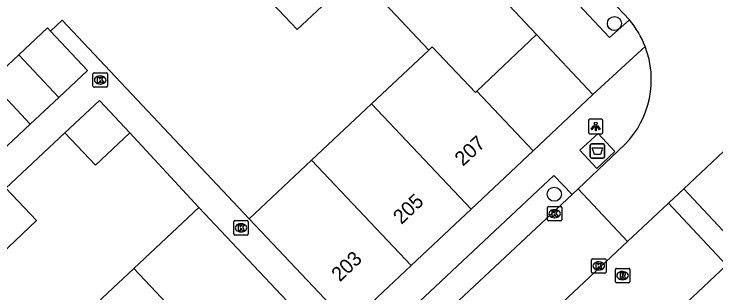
# Model space of a CAD drawing. Extents: x 162542 to 163144, y 380786 to 381511.
# Drawn here: x 162623.61 to 162672.18, y 381231.41 to 381250.74 of the extents above; entities that cross this region are included whole.
import ezdxf

# ---------------------------------------------------------------- set-up
doc = ezdxf.new("R2010")
doc.units = 0
for name, color, linetype in [('IMGEO_Afval_apart_plaats', 7, 'Continuous'), ('IMGEO_Boom', 7, 'Continuous'), ('IMGEO_Kolk', 7, 'Continuous'), ('IMGEO_Lichtpunt', 7, 'Continuous'), ('IMGEO_Muur', 7, 'Continuous'), ('IMGEO_Pand', 7, 'Continuous'), ('IMGEO_Pand_nummerreeks', 7, 'Continuous'), ('IMGEO_Rijbaan_lokaal_open', 7, 'Continuous'), ('IMGEO_Rioolput', 7, 'Continuous'), ('IMGEO_Voetpad_gesloten', 7, 'Continuous'), ('IMGEO_Voetpad_open', 7, 'Continuous')]:
    doc.layers.add(name, color=color, linetype=linetype)

msp = doc.modelspace()

# ---------------------------------------------------------------- linework, layer by layer
at = {"layer": 'IMGEO_Afval_apart_plaats'}
for p, q in [((162663.479, 381240.856), (162663.479, 381241.656)), ((162663.479, 381241.656), (162663.479, 381240.856)), ((162663.579, 381241.756), (162664.369, 381241.756)), ((162664.369, 381241.756), (162663.579, 381241.756)), ((162664.469, 381241.656), (162664.469, 381240.856)), ((162664.469, 381240.856), (162664.469, 381241.656)), ((162664.369, 381240.756), (162663.579, 381240.756)), ((162663.579, 381240.756), (162664.369, 381240.756))]:
    msp.add_line(p, q, dxfattribs=at)
msp.add_lwpolyline([(162663.622, 381241.47), (162664.326, 381241.47), (162664.177, 381241), (162663.771, 381241), (162663.622, 381241.47)], dxfattribs=at)
for centre, start, end in [((162663.579, 381241.656), 90, 180), ((162663.579, 381241.656), 90, 180), ((162664.369, 381241.656), 0, 90), ((162664.369, 381241.656), 360, 90), ((162663.579, 381240.856), 180, 270), ((162663.579, 381240.856), 180, 270), ((162664.369, 381240.856), 270, 0), ((162664.369, 381240.856), 270, 0)]:
    msp.add_arc(centre, 0.1, start, end, dxfattribs=at)
at = {"layer": 'IMGEO_Boom'}
for centre in [(162665.151, 381250.081), (162660.991, 381238.254)]:
    msp.add_circle(centre, 0.489, dxfattribs=at)
at = {"layer": 'IMGEO_Kolk'}
for p, q in [((162629.077, 381245.743), (162629.077, 381246.595)), ((162629.152, 381246.669), (162630.004, 381246.669)), ((162629.565, 381246.449), (162629.59, 381246.449)), ((162630.078, 381246.595), (162630.078, 381245.743)), ((162630.004, 381245.669), (162629.152, 381245.669)), ((162629.588, 381245.889), (162629.563, 381245.889)), ((162660.513, 381236.479), (162660.513, 381237.331)), ((162660.588, 381237.405), (162661.44, 381237.405)), ((162661.514, 381237.331), (162661.514, 381236.479)), ((162661.001, 381237.185), (162661.026, 381237.185)), ((162638.818, 381235.5), (162638.818, 381236.352)), ((162638.893, 381236.426), (162639.745, 381236.426)), ((162639.819, 381236.352), (162639.819, 381235.5)), ((162661.44, 381236.405), (162660.588, 381236.405)), ((162661.024, 381236.625), (162660.999, 381236.625)), ((162639.306, 381236.206), (162639.331, 381236.206)), ((162639.745, 381235.426), (162638.893, 381235.426)), ((162639.329, 381235.646), (162639.304, 381235.646)), ((162663.568, 381232.863), (162663.568, 381233.715)), ((162663.643, 381233.789), (162664.495, 381233.789)), ((162664.056, 381233.569), (162664.081, 381233.569)), ((162664.569, 381233.715), (162664.569, 381232.863)), ((162664.079, 381233.009), (162664.054, 381233.009)), ((162664.495, 381232.789), (162663.643, 381232.789))]:
    msp.add_line(p, q, dxfattribs=at)
for points in [[(162629.077, 381245.743), (162629.077, 381246.595)], [(162629.152, 381246.669), (162630.004, 381246.669)], [(162630.078, 381246.595), (162630.078, 381245.743)], [(162629.398, 381246.369), (162629.521, 381246.369), (162629.521, 381246.218), (162629.651, 381246.369), (162629.815, 381246.369), (162629.669, 381246.218), (162629.822, 381245.969), (162629.67, 381245.969), (162629.585, 381246.133), (162629.521, 381246.066), (162629.521, 381245.969), (162629.398, 381245.969), (162629.398, 381246.369)], [(162630.004, 381245.669), (162629.152, 381245.669)], [(162660.513, 381236.479), (162660.513, 381237.331)], [(162660.588, 381237.405), (162661.44, 381237.405)], [(162661.514, 381237.331), (162661.514, 381236.479)], [(162660.834, 381237.105), (162660.957, 381237.105), (162660.957, 381236.954), (162661.087, 381237.105), (162661.251, 381237.105), (162661.105, 381236.954), (162661.258, 381236.705), (162661.106, 381236.705), (162661.021, 381236.869), (162660.957, 381236.802), (162660.957, 381236.705), (162660.834, 381236.705), (162660.834, 381237.105)], [(162638.818, 381235.5), (162638.818, 381236.352)], [(162638.893, 381236.426), (162639.745, 381236.426)], [(162639.819, 381236.352), (162639.819, 381235.5)], [(162661.44, 381236.405), (162660.588, 381236.405)], [(162639.139, 381236.126), (162639.262, 381236.126), (162639.262, 381235.975), (162639.392, 381236.126), (162639.556, 381236.126), (162639.41, 381235.975), (162639.563, 381235.726), (162639.411, 381235.726), (162639.326, 381235.89), (162639.262, 381235.823), (162639.262, 381235.726), (162639.139, 381235.726), (162639.139, 381236.126)], [(162639.745, 381235.426), (162638.893, 381235.426)], [(162663.568, 381232.863), (162663.568, 381233.715)], [(162663.643, 381233.789), (162664.495, 381233.789)], [(162663.889, 381233.489), (162664.012, 381233.489), (162664.012, 381233.338), (162664.142, 381233.489), (162664.306, 381233.489), (162664.16, 381233.338), (162664.313, 381233.089), (162664.161, 381233.089), (162664.076, 381233.253), (162664.012, 381233.186), (162664.012, 381233.089), (162663.889, 381233.089), (162663.889, 381233.489)], [(162664.569, 381233.715), (162664.569, 381232.863)], [(162664.495, 381232.789), (162663.643, 381232.789)]]:
    msp.add_lwpolyline(points, dxfattribs=at)
for centre, start, end in [((162629.154, 381246.593), 91.552, 178.448), ((162629.154, 381246.593), 91.552, 178.448), ((162630.002, 381246.593), 1.552, 88.448), ((162630.002, 381246.593), 1.552, 88.448), ((162629.154, 381245.745), 181.552, 268.448), ((162629.154, 381245.745), 181.552, 268.448), ((162630.002, 381245.745), 271.552, 358.448), ((162630.002, 381245.745), 271.552, 358.448), ((162660.59, 381237.329), 91.552, 178.448), ((162660.59, 381237.329), 91.552, 178.448), ((162661.438, 381237.329), 1.552, 88.448), ((162661.438, 381237.329), 1.552, 88.448), ((162638.895, 381236.35), 91.552, 178.448), ((162638.895, 381236.35), 91.552, 178.448), ((162639.743, 381236.35), 1.552, 88.448), ((162639.743, 381236.35), 1.552, 88.448), ((162660.59, 381236.481), 181.552, 268.448), ((162660.59, 381236.481), 181.552, 268.448), ((162661.438, 381236.481), 271.552, 358.448), ((162661.438, 381236.481), 271.552, 358.448), ((162638.895, 381235.502), 181.552, 268.448), ((162638.895, 381235.502), 181.552, 268.448), ((162639.743, 381235.502), 271.552, 358.448), ((162639.743, 381235.502), 271.552, 358.448), ((162663.645, 381233.713), 91.552, 178.448), ((162663.645, 381233.713), 91.552, 178.448), ((162664.493, 381233.713), 1.552, 88.448), ((162664.493, 381233.713), 1.552, 88.448), ((162663.645, 381232.865), 181.552, 268.448), ((162663.645, 381232.865), 181.552, 268.448), ((162664.493, 381232.865), 271.552, 358.448), ((162664.493, 381232.865), 271.552, 358.448)]:
    msp.add_arc(centre, 0.0765, start, end, dxfattribs=at)
for centre, major_axis, ratio, start_param, end_param in [((162629.564, 381246.169), (-0.387, 0.002), 0.722429, 4.712389, 7.853982), ((162629.589, 381246.169), (-0.39, 0.002), 0.717154, 1.570796, 4.712389), ((162661, 381236.905), (-0.387, 0.002), 0.722429, 4.712389, 7.853982), ((162661.025, 381236.905), (-0.39, 0.002), 0.717154, 1.570796, 4.712389), ((162639.305, 381235.926), (-0.387, 0.002), 0.722429, 4.712389, 7.853982), ((162639.33, 381235.926), (-0.39, 0.002), 0.717154, 1.570796, 4.712389), ((162664.055, 381233.289), (-0.387, 0.002), 0.722429, 4.712389, 7.853982), ((162664.08, 381233.289), (-0.39, 0.002), 0.717154, 1.570796, 4.712389)]:
    msp.add_ellipse(centre, major_axis=major_axis, ratio=ratio, start_param=start_param, end_param=end_param, dxfattribs=at)
at = {"layer": 'IMGEO_Lichtpunt'}
for p, q in [((162663.356, 381243.351), (162663.356, 381242.544)), ((162663.356, 381243.351), (162663.356, 381242.544)), ((162664.258, 381243.446), (162663.45, 381243.446)), ((162664.258, 381243.446), (162663.45, 381243.446)), ((162664.352, 381242.544), (162664.352, 381243.351)), ((162664.352, 381242.544), (162664.352, 381243.351)), ((162663.45, 381242.45), (162664.258, 381242.45)), ((162663.45, 381242.45), (162664.258, 381242.45))]:
    msp.add_line(p, q, dxfattribs=at)
for points in [[(162663.73, 381243.015), (162663.769, 381242.987), (162663.581, 381242.725), (162663.543, 381242.752), (162663.73, 381243.015)], [(162663.832, 381242.967), (162663.879, 381242.967), (162663.879, 381242.645), (162663.832, 381242.645), (162663.832, 381242.967)], [(162663.942, 381242.987), (162663.98, 381243.014), (162664.167, 381242.752), (162664.128, 381242.724), (162663.942, 381242.987)]]:
    msp.add_lwpolyline(points, dxfattribs=at)
msp.add_circle((162663.855, 381243.149), 0.0994, dxfattribs=at)
for centre, start, end in [((162663.45, 381243.351), 90, 180), ((162663.45, 381243.351), 90, 180), ((162664.258, 381243.351), 0, 90), ((162664.258, 381243.351), 0, 90), ((162663.45, 381242.544), 180, 270), ((162663.45, 381242.544), 180, 270), ((162664.258, 381242.544), 270, 0), ((162664.258, 381242.544), 270, 360)]:
    msp.add_arc(centre, 0.0946, start, end, dxfattribs=at)
at = {"layer": 'IMGEO_Muur'}
for points in [[(162626.937, 381250.31), (162639.885, 381236.552)], [(162659.768, 381249.313), (162663.665, 381245.159), (162659.537, 381241.266)], [(162623.056, 381238.674), (162627.139, 381242.512)], [(162631.637, 381242.5), (162636.399, 381237.342)]]:
    msp.add_lwpolyline(points, dxfattribs=at)
at = {"layer": 'IMGEO_Pand'}
for points in [[(162651.817, 381257.768), (162659.768, 381249.313)], [(162647.338, 381253.552), (162643.203, 381249.659), (162639.294, 381253.809)], [(162647.338, 381253.552), (162652.309, 381248.246)], [(162623.94, 381247.911), (162625.924, 381249.772), (162626.129, 381249.553)], [(162626.129, 381249.553), (162628.695, 381246.818), (162626.711, 381244.957)], [(162655.64, 381245.404), (162659.768, 381249.313)], [(162655.64, 381245.404), (162655.53, 381245.3), (162652.546, 381248.469), (162652.309, 381248.246)], [(162621.963, 381246.057), (162623.94, 381247.911)], [(162623.94, 381247.911), (162626.711, 381244.957)], [(162652.309, 381248.246), (162648.355, 381244.524)], [(162621.963, 381246.057), (162624.734, 381243.103)], [(162659.537, 381241.266), (162655.64, 381245.404)], [(162626.711, 381244.957), (162624.734, 381243.103)], [(162627.139, 381242.512), (162629.521, 381244.751), (162631.637, 381242.5)], [(162644.204, 381240.617), (162648.355, 381244.524)], [(162648.355, 381244.524), (162655.237, 381237.216)], [(162624.734, 381243.103), (162622.75, 381241.243), (162620.185, 381243.978)], [(162627.139, 381242.512), (162629.257, 381240.263), (162631.637, 381242.5)], [(162659.537, 381241.266), (162655.237, 381237.216)], [(162644.204, 381240.617), (162639.885, 381236.552)], [(162651.086, 381233.308), (162644.204, 381240.617)], [(162622.716, 381234.112), (162625.175, 381236.424), (162623.056, 381238.674)], [(162636.399, 381237.342), (162631.897, 381233.116)], [(162636.399, 381237.342), (162643.243, 381230.05)], [(162655.237, 381237.216), (162651.086, 381233.308)], [(162651.086, 381233.308), (162646.772, 381229.246), (162644.701, 381231.443), (162639.885, 381236.552)], [(162631.897, 381233.116), (162627.522, 381229.009)], [(162631.897, 381233.116), (162638.753, 381225.836)]]:
    msp.add_lwpolyline(points, dxfattribs=at)
at = {"layer": 'IMGEO_Rijbaan_lokaal_open'}
for points in [[(162666.184, 381250.338), (162664.93, 381251.684)], [(162677.801, 381246.021), (162669.948, 381238.638)], [(162662.638, 381238.636), (162665.881, 381241.702)], [(162662.218, 381238.238), (162631.935, 381209.859), (162631.308, 381209.256)], [(162662.218, 381238.238), (162662.638, 381238.636)], [(162662.638, 381238.636), (162666.064, 381234.987)], [(162669.948, 381238.638), (162668.885, 381237.638)], [(162666.064, 381234.987), (162668.885, 381237.638)], [(162666.064, 381234.987), (162664.548, 381233.561), (162645.49, 381215.653)]]:
    msp.add_lwpolyline(points, dxfattribs=at)
for centre, radius, start, end in [((162661.273, 381246.185), 6.432, 21.0896, 40.2219), ((162661.275, 381246.187), 6.429, 315.7627, 21.0733)]:
    msp.add_arc(centre, radius, start, end, dxfattribs=at)
at = {"layer": 'IMGEO_Rioolput'}
for p, q in [((162665.215, 381232.194), (162665.215, 381233.046)), ((162665.29, 381233.12), (162666.142, 381233.12)), ((162665.703, 381232.9), (162665.728, 381232.9)), ((162666.216, 381233.046), (162666.216, 381232.194)), ((162666.142, 381232.12), (162665.29, 381232.12)), ((162665.726, 381232.34), (162665.701, 381232.34))]:
    msp.add_line(p, q, dxfattribs=at)
for points in [[(162665.215, 381232.194), (162665.215, 381233.046)], [(162665.29, 381233.12), (162666.142, 381233.12)], [(162666.216, 381233.046), (162666.216, 381232.194)], [(162665.804, 381232.818), (162665.552, 381232.82), (162665.552, 381232.42)], [(162665.552, 381232.42), (162665.676, 381232.42), (162665.676, 381232.582), (162665.687, 381232.582)], [(162665.73, 381232.739), (162665.676, 381232.739), (162665.676, 381232.658)], [(162665.676, 381232.658), (162665.728, 381232.658)], [(162665.734, 381232.553), (162665.805, 381232.42), (162665.945, 381232.42), (162665.88, 381232.546)], [(162666.142, 381232.12), (162665.29, 381232.12)]]:
    msp.add_lwpolyline(points, dxfattribs=at)
for centre, radius, start, end in [((162665.292, 381233.044), 0.0765, 91.552, 178.448), ((162665.292, 381233.044), 0.0765, 91.552, 178.448), ((162666.14, 381233.044), 0.0765, 1.552, 88.448), ((162666.14, 381233.044), 0.0765, 1.552, 88.448), ((162665.686, 381232.529), 0.0533, 26.0293, 88.6989), ((162665.712, 381232.847), 0.19, 274.7715, 282.9687), ((162665.736, 381232.643), 0.0964, 77.0061, 93.1865), ((162665.75, 381232.7), 0.0378, 276.6634, 79.6772), ((162665.803, 381232.708), 0.109, 350.3612, 89.416), ((162665.801, 381232.708), 0.112, 277.5842, 350.9817), ((162665.785, 381232.493), 0.108, 29.5134, 73.7905), ((162665.292, 381232.196), 0.0765, 181.552, 268.448), ((162665.292, 381232.196), 0.0765, 181.552, 268.448), ((162666.14, 381232.196), 0.0765, 271.552, 358.448), ((162666.14, 381232.196), 0.0765, 271.552, 358.448)]:
    msp.add_arc(centre, radius, start, end, dxfattribs=at)
for centre, major_axis, ratio, start_param, end_param in [((162665.702, 381232.62), (-0.387, 0.002), 0.722429, 4.712389, 7.853982), ((162665.727, 381232.62), (-0.39, 0.002), 0.717154, 1.570796, 4.712389)]:
    msp.add_ellipse(centre, major_axis=major_axis, ratio=ratio, start_param=start_param, end_param=end_param, dxfattribs=at)
at = {"layer": 'IMGEO_Voetpad_gesloten'}
msp.add_lwpolyline([(162664.017, 381242.464), (162665.182, 381241.216), (162663.93, 381240.048), (162662.765, 381241.296), (162664.017, 381242.464)], dxfattribs=at)
at = {"layer": 'IMGEO_Voetpad_open'}
for points in [[(162658.435, 381255.931), (162664.817, 381249.106), (162666.184, 381250.338)], [(162639.885, 381236.552), (162626.937, 381250.31), (162626.129, 381249.553)], [(162659.768, 381249.313), (162663.665, 381245.159)], [(162667.274, 381248.499), (162663.665, 381245.159)], [(162677.801, 381246.021), (162681.879, 381241.745), (162673.979, 381234.315), (162669.948, 381238.638)], [(162663.665, 381245.159), (162659.537, 381241.266)], [(162623.056, 381238.674), (162627.139, 381242.512)], [(162631.637, 381242.5), (162636.399, 381237.342)], [(162630.092, 381210.576), (162660.951, 381239.561), (162662.218, 381238.238)], [(162668.885, 381237.638), (162672.906, 381233.335), (162649.563, 381211.338), (162645.49, 381215.653)]]:
    msp.add_lwpolyline(points, dxfattribs=at)

# ---------------------------------------------------------------- texts
at = {"layer": 'IMGEO_Pand_nummerreeks'}
for s, rotation, p in [('207', 42.6246, (162654.666, 381240.151)), ('205', 43.6554, (162650.416, 381236.116)), ('203', 43.557, (162646.15, 381232.14))]:
    msp.add_text(s, height=1, rotation=rotation, dxfattribs=at).set_placement(p)

doc.saveas('drawing.dxf')
